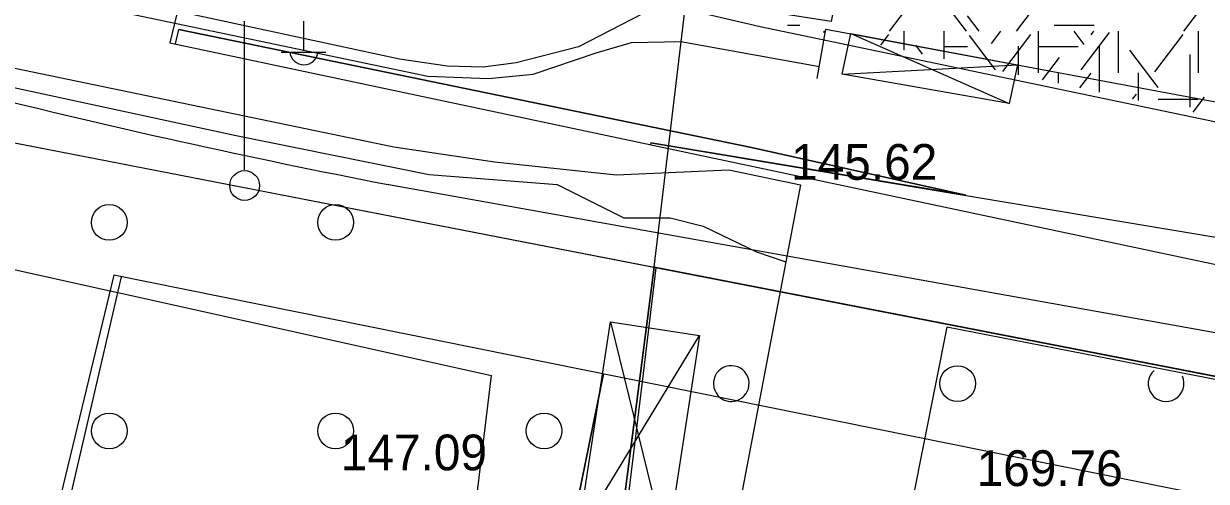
# Model space of a CAD drawing. Extents: x 419101 to 420177, y 4451541 to 4452254.
# Drawn here: x 419598 to 419637.71, y 4451892.61 to 4451907.97 of the extents above; entities that cross this region are included whole.
import ezdxf

# ---------------------------------------------------------------- set-up
doc = ezdxf.new("R2010")
doc.units = 0
for name, color, linetype in [('1_PLAN_ONAMA_SINIRI', 7, 'Continuous'), ('2_KADASTRO', 7, 'Continuous'), ('3_HALİHAZIR', 7, 'Continuous'), ('Level 20', 7, 'Continuous'), ('Level 27', 7, 'Continuous'), ('Level 33', 7, 'Continuous'), ('Level 41', 7, 'Continuous'), ('Level 60', 7, 'Continuous'), ('Level 62', 7, 'Continuous'), ('Level 8', 7, 'Continuous')]:
    doc.layers.add(name, color=color, linetype=linetype)

msp = doc.modelspace()

# ---------------------------------------------------------------- linework, layer by layer
at = {"layer": '1_PLAN_ONAMA_SINIRI'}
msp.add_line((419610.262, 4451902.566), (419610.233, 4451902.572), dxfattribs=at)
msp.add_lwpolyline([(419735.309, 4451880.163), (419610.262, 4451902.566)], dxfattribs=at)
msp.add_arc((419661.629, 4452167.204), 269.577, 252.96369, 259.00909, dxfattribs=at)
at = {"layer": '2_KADASTRO'}
for points in [[(419619.172, 4451899.794), (419621.024, 4451915.322), (419621.341, 4451917.985), (419621.837, 4451922.14), (419637.166, 4451918.324), (419680.932, 4451907.431), (419743.741, 4451893.072), (419755.716, 4451891.108), (419744.449, 4451835.057), (419741.585, 4451835.476), (419748.828, 4451874.587), (419747.609, 4451874.824), (419694.6, 4451885.13), (419691.339, 4451885.764), (419687.729, 4451886.465), (419623.249, 4451899.001)], [(419578.47, 4451869.77), (419586.91, 4451906.07), (419619.172, 4451899.794), (419617.204, 4451884.609), (419616.506, 4451877.468), (419614.688, 4451862.56)], [(419614.688, 4451862.56), (419616.506, 4451877.468), (419617.204, 4451884.609), (419619.172, 4451899.794), (419623.249, 4451899.001), (419687.729, 4451886.465), (419681.16, 4451849.9)]]:
    msp.add_lwpolyline(points, close=True, dxfattribs=at)
at = {"layer": '3_HALİHAZIR'}
for p, q in [((419605.408, 4451903.063), (419605.408, 4451908.063)), ((419607.408, 4451907.063), (419607.408, 4451908.063)), ((419625.771, 4451907.639), (419631.088, 4451905.294)), ((419606.648, 4451907.023), (419608.148, 4451907.023)), ((419625.485, 4451906.279), (419631.365, 4451906.595)), ((419617.703, 4451897.965), (419619.583, 4451890.322)), ((419616.603, 4451890.778), (419620.685, 4451897.509))]:
    msp.add_line(p, q, dxfattribs=at)
for points in [[(419626.373, 4451914.766), (419625.114, 4451908.048), (419619.859, 4451908.88), (419616.626, 4451907.195), (419614.539, 4451906.658), (419613.422, 4451906.514), (419612.22, 4451906.551), (419610.623, 4451906.779), (419595.326, 4451910.085), (419593.203, 4451910.596), (419592.584, 4451910.772), (419592.278, 4451910.96), (419591.997, 4451911.281), (419591.895, 4451911.618), (419591.802, 4451912.246), (419591.731, 4451912.873), (419591.768, 4451913.407), (419591.637, 4451913.5), (419591.393, 4451913.552)], [(419591.393, 4451913.552), (419591.23, 4451913.29), (419591.082, 4451912), (419591.263, 4451911.326), (419591.626, 4451910.757), (419592.215, 4451910.337), (419601.047, 4451908.413), (419611.565, 4451906.214), (419613.611, 4451906.129), (419615.108, 4451906.283), (419617.222, 4451906.999), (419618.412, 4451907.341), (419620.061, 4451907.379), (419624.714, 4451906.531)], [(419564.837, 4451809.064), (419563.422, 4451809.396), (419563.008, 4451809.699), (419562.985, 4451810.434), (419574.451, 4451859.288), (419577.9, 4451874.173), (419586.019, 4451905.443), (419586.848, 4451906.42), (419588.884, 4451907.628), (419590.558, 4451907.822), (419592.088, 4451907.642), (419610.423, 4451903.834), (419613.812, 4451903.33), (419617.893, 4451902.894), (419621.68, 4451903.069), (419624.086, 4451902.561)], [(419624.644, 4451906.133), (419624.936, 4451907.795), (419637.351, 4451905.477)], [(419592.006, 4451907.051), (419605.132, 4451904.219), (419611.609, 4451902.906), (419615.913, 4451902.573), (419618.149, 4451901.458), (419619.705, 4451901.454), (419620.808, 4451901.175), (419622.607, 4451900.318), (419623.593, 4451899.973)], [(419637.351, 4451905.477), (419641.524, 4451904.699), (419666.498, 4451900.163), (419675.288, 4451898.634)], [(419624.086, 4451902.561), (419618.033, 4451870.841)], [(419637.252, 4451896.175), (419628.999, 4451897.786), (419623.226, 4451868.794), (419636.933, 4451866.125)], [(419636.933, 4451866.125), (419662.565, 4451861.136), (419668.267, 4451890.125), (419637.252, 4451896.175)]]:
    msp.add_lwpolyline(points, dxfattribs=at)
for points in [[(419625.485, 4451906.279), (419625.771, 4451907.639), (419631.365, 4451906.595), (419631.088, 4451905.294)], [(419616.603, 4451890.778), (419617.703, 4451897.965), (419620.685, 4451897.509), (419619.583, 4451890.322)]]:
    msp.add_lwpolyline(points, close=True, dxfattribs=at)
msp.add_circle((419605.419, 4451902.539), 0.5, dxfattribs=at)
msp.add_arc((419607.408, 4451907.067), 0.474, 184.8384, 355.1464, dxfattribs=at)
at = {"layer": 'Level 20'}
for p, q in [((419590.419, 4451901.334), (419600.899, 4451899.005)), ((419600.899, 4451899.005), (419601.16, 4451898.947)), ((419600.899, 4451899.005), (419600.899, 4451899.005)), ((419601.16, 4451898.947), (419613.706, 4451896.159)), ((419610.8, 4451872.048), (419613.706, 4451896.159))]:
    msp.add_line(p, q, dxfattribs=at)
at = {"layer": 'Level 27'}
for p, q in [((419586.909, 4451906.066), (419648.151, 4451894.16)), ((419618.301, 4451900.277), (419618.301, 4451900.277))]:
    msp.add_line(p, q, dxfattribs=at)
at = {"layer": 'Level 33'}
for centre in [(419600.872, 4451901.3), (419608.472, 4451901.3), (419629.356, 4451895.89), (419600.872, 4451894.3), (419608.472, 4451894.3), (419615.472, 4451894.3)]:
    msp.add_circle(centre, 0.6, dxfattribs=at)
for centre, start, end in [((419621.756, 4451895.89), 286.3191, 230.8707), ((419636.356, 4451895.89), 132.3334, 24.6072), ((419621.756, 4451895.89), 230.8707, 286.3191)]:
    msp.add_arc(centre, 0.6, start, end, dxfattribs=at)
at = {"layer": 'Level 41'}
for p, q in [((419629.656, 4451907.723), (419628.854, 4451908.779)), ((419631.332, 4451907.723), (419632.161, 4451908.814)), ((419627.073, 4451907.723), (419627.61, 4451908.429)), ((419630.079, 4451907.723), (419629.685, 4451908.241)), ((419636.952, 4451907.723), (419637.489, 4451908.429)), ((419623.641, 4451907.929), (419624.058, 4451907.929)), ((419632.594, 4451907.929), (419633.937, 4451907.929)), ((419624.868, 4451907.723), (419624.868, 4451907.665)), ((419626.779, 4451907.254), (419627.05, 4451907.61)), ((419627.554, 4451907.723), (419627.554, 4451907.087)), ((419628.897, 4451907.723), (419628.897, 4451906.798)), ((419628.897, 4451907.723), (419628.897, 4451906.798)), ((419630.63, 4451906.425), (419629.757, 4451907.575)), ((419630.495, 4451907.306), (419630.812, 4451907.723)), ((419630.875, 4451906.372), (419631.815, 4451907.61)), ((419632.061, 4451907.723), (419632.061, 4451906.325)), ((419633.61, 4451907.271), (419633.266, 4451907.723)), ((419633.503, 4451906.429), (419634.453, 4451907.679)), ((419633.836, 4451907.603), (419633.927, 4451907.723)), ((419634.747, 4451907.723), (419634.747, 4451906.325)), ((419635.98, 4451906.36), (419636.929, 4451907.61)), ((419637.433, 4451907.723), (419637.433, 4451906.325)), ((419628.182, 4451906.952), (419627.949, 4451907.258)), ((419628.897, 4451907.209), (419629.685, 4451907.209)), ((419631.386, 4451907.221), (419631.386, 4451906.262)), ((419632.061, 4451907.209), (419633.404, 4451907.209)), ((419634.103, 4451907.256), (419634.103, 4451905.678)), ((419636.087, 4451905.834), (419635.138, 4451907.083)), ((419637.151, 4451906.935), (419637.151, 4451905.168)), ((419632.204, 4451906.086), (419632.775, 4451906.838)), ((419632.733, 4451906.325), (419632.733, 4451905.972)), ((419633.463, 4451905.815), (419633.841, 4451906.313)), ((419635.419, 4451906.325), (419635.419, 4451905.394)), ((419635.227, 4451905.436), (419635.36, 4451905.611)), ((419636.09, 4451905.441), (419637.433, 4451905.441)), ((419637.262, 4451904.998), (419637.649, 4451905.507))]:
    msp.add_line(p, q, dxfattribs=at)
at = {"layer": 'Level 60'}
for p, q in [((419622.441, 4451903.813), (419603.208, 4451907.776)), ((419629.632, 4451902.211), (419622.441, 4451903.813))]:
    msp.add_line(p, q, dxfattribs=at)
msp.add_lwpolyline([(419551.406, 4452004.84), (419688.113, 4452033.184), (419689.184, 4452010.457), (419641.548, 4452001.907), (419626.158, 4451989.448), (419572.903, 4451979.188), (419568.994, 4451955.003), (419612.234, 4451945.965), (419602.91, 4451907.333), (419648.864, 4451897.593), (419647.326, 4451890.19), (419601.026, 4451899.53), (419588.294, 4451846.783), (419558.246, 4451853.623), (419574.858, 4451938.392), (419542.123, 4451947.187)], close=True, dxfattribs=at)
for points in [[(419603.096, 4451907.294), (419603.208, 4451907.776), (419622.441, 4451903.813), (419629.632, 4451902.211), (419619.055, 4451903.978), (419619.042, 4451903.914)], [(419619.055, 4451903.978), (419619.055, 4451903.978), (419755.104, 4451881.249), (419752.217, 4451868.12), (419696.056, 4451878.56), (419689.378, 4451841.124), (419609.226, 4451857.626), (419609.593, 4451857.551), (419617.472, 4451896.212)], [(419587.434, 4451839.773), (419601.283, 4451899.478)], [(419617.472, 4451896.212), (419609.593, 4451857.551), (419617.956, 4451855.818), (419615.964, 4451841.88), (419589.166, 4451847.24), (419601.283, 4451899.478)]]:
    msp.add_lwpolyline(points, dxfattribs=at)
at = {"layer": 'Level 62'}
msp.add_lwpolyline([(419607.923, 4451928.103), (419684.545, 4451910.811), (419682.417, 4451898.447), (419678.972, 4451896.105), (419622.731, 4451907.868), (419604.232, 4451912.19)], dxfattribs=at)
at = {"layer": 'Level 8'}
for points in [[(419619.227, 4451899.779), (419618.76, 4451895.952)], [(419618.76, 4451895.952), (419615.722, 4451871.04)]]:
    msp.add_lwpolyline(points, dxfattribs=at)

# ---------------------------------------------------------------- texts
at = {"layer": '3_HALİHAZIR'}
for s, p in [('145.62 ', (419623.765, 4451902.732)), ('147.09 ', (419608.648, 4451892.979))]:
    msp.add_text(s, height=1.2, rotation=359.998, dxfattribs=at).set_placement(p)
msp.add_text('169.76 ', height=1.2, dxfattribs=at).set_placement((419629.993, 4451892.45))

doc.saveas('drawing.dxf')
